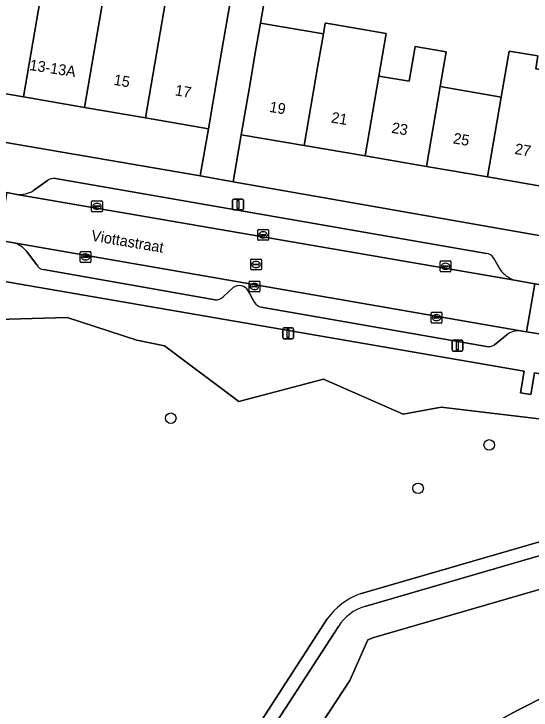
# Model space of a CAD drawing. Extents: x 159817 to 160765, y 380688 to 381638.
# Drawn here: x 160248.8 to 160296.7, y 380900.2 to 380964.7 of the extents above; entities that cross this region are included whole.
import ezdxf

# ---------------------------------------------------------------- set-up
doc = ezdxf.new("R2010")
doc.units = 0
for name, color, linetype in [('IMGEO_Boom', 7, 'Continuous'), ('IMGEO_Erf', 7, 'Continuous'), ('IMGEO_Groenvoorziening', 7, 'Continuous'), ('IMGEO_Kolk', 7, 'Continuous'), ('IMGEO_Lichtmast', 7, 'Continuous'), ('IMGEO_Openbare_ruimte_label', 7, 'Continuous'), ('IMGEO_Pand', 7, 'Continuous'), ('IMGEO_Pand_nummerreeks', 7, 'Continuous'), ('IMGEO_Parkeervlak_open', 7, 'Continuous'), ('IMGEO_Rijbaan_lokaal_open', 7, 'Continuous'), ('IMGEO_Rioolput', 7, 'Continuous'), ('IMGEO_Verkeersbordpaal', 7, 'Continuous'), ('IMGEO_Voetpad_halfverhard', 7, 'Continuous'), ('IMGEO_Voetpad_open', 7, 'Continuous')]:
    doc.layers.add(name, color=color, linetype=linetype)

msp = doc.modelspace()

# ---------------------------------------------------------------- linework, layer by layer
at = {"layer": 'IMGEO_Boom'}
for centre in [(160263.336, 380927.216), (160292.841, 380924.742), (160286.255, 380920.727)]:
    msp.add_circle(centre, 0.489, dxfattribs=at)
at = {"layer": 'IMGEO_Erf'}
msp.add_lwpolyline([(160273.304, 380973.519), (160271.64, 380963.8), (160277.473, 380962.801), (160277.646, 380963.812), (160277.741, 380963.796), (160278.304, 380963.7), (160283.305, 380962.843), (160282.629, 380958.896), (160285.42, 380958.418), (160285.97, 380961.633), (160288.841, 380961.141), (160288.291, 380957.926), (160293.952, 380956.956), (160294.682, 380961.218), (160297.347, 380960.761), (160297.145, 380959.577), (160300.138, 380959.065), (160305.799, 380958.095), (160305.272, 380955.017), (160310.933, 380954.047), (160316.768, 380953.047), (160319.885, 380971.248)], dxfattribs=at)
for points in [[(160249.704, 380956.962), (160244.056, 380957.929), (160238.407, 380958.897), (160232.758, 380959.865), (160227.109, 380960.833), (160221.461, 380961.801), (160215.639, 380962.798), (160214.889, 380958.416), (160266.054, 380949.656), (160266.823, 380954.029), (160261.002, 380955.026), (160255.353, 380955.994)], [(160292.685, 380949.563), (160287.025, 380950.533), (160281.363, 380951.503), (160275.703, 380952.473), (160269.871, 380953.472), (160269.106, 380949.12), (160314.702, 380941.107), (160315.501, 380945.654), (160309.666, 380946.654), (160304.006, 380947.624), (160298.345, 380948.593)]]:
    msp.add_lwpolyline(points, close=True, dxfattribs=at)
at = {"layer": 'IMGEO_Groenvoorziening'}
for points in [[(160245.08, 380936.281), (160253.725, 380936.55), (160260.195, 380934.445), (160262.757, 380933.92), (160269.636, 380928.766), (160277.485, 380930.839), (160284.875, 380927.602), (160288.396, 380928.25), (160309.637, 380925.697), (160333.476, 380922.832), (160335.923, 380926.722), (160321.072, 380928.98), (160318.367, 380927.753), (160297.05, 380931.405), (160296.704, 380929.402), (160295.728, 380929.57), (160296.074, 380931.574), (160245.764, 380940.242)], [(160254.114, 380883.8), (160256.19, 380877.539), (160264.987, 380881.037), (160273.315, 380885.537), (160281.886, 380891.754), (160288.407, 380896.283), (160295.354, 380900.128), (160303.869, 380904.414), (160312.587, 380908.268), (160316.68, 380909.885), (160320.827, 380911.357), (160319.451, 380915.459), (160315.172, 380916.486), (160282.162, 380906.903), (160281.595, 380906.695), (160279.939, 380902.937), (160276.108, 380897.088), (160268.944, 380888.658)]]:
    msp.add_lwpolyline(points, close=True, dxfattribs=at)
for points in [[(160311.997, 380919.961), (160309.637, 380925.697), (160288.396, 380928.25), (160284.875, 380927.602), (160277.485, 380930.839), (160269.636, 380928.766), (160262.757, 380933.92), (160260.195, 380934.445), (160253.725, 380936.55), (160245.08, 380936.281)], [(160280.872, 380910.941), (160311.997, 380919.961)], [(160314.026, 380919.277), (160281.326, 380909.784)], [(160267.339, 380891.29), (160264.778, 380890.45), (160253.17, 380886.647), (160253.758, 380884.876), (160254.114, 380883.8), (160268.944, 380888.658), (160276.108, 380897.088), (160279.939, 380902.937), (160281.595, 380906.695), (160282.162, 380906.903), (160315.172, 380916.486), (160319.451, 380915.459), (160320.827, 380911.357), (160316.68, 380909.885), (160312.587, 380908.268), (160303.869, 380904.414), (160295.354, 380900.128), (160288.407, 380896.283), (160281.886, 380891.754), (160273.315, 380885.537), (160264.987, 380881.037), (160256.19, 380877.539), (160257.134, 380874.691)], [(160268.593, 380894.352), (160277.831, 380908.63)], [(160278.863, 380907.935), (160269.749, 380893.848)]]:
    msp.add_lwpolyline(points, dxfattribs=at)
for centre, radius, start, end in [((160283.081, 380904.879), 6.452, 110.0164, 144.44945), ((160282.567, 380905.566), 4.397, 106.393, 147.39889)]:
    msp.add_arc(centre, radius, start, end, dxfattribs=at)
at = {"layer": 'IMGEO_Kolk'}
for p, q in [((160255.996, 380946.414), (160255.996, 380947.266)), ((160256.071, 380947.34), (160256.923, 380947.34)), ((160256.997, 380947.266), (160256.997, 380946.414)), ((160256.255, 380946.834), (160256.255, 380946.846)), ((160256.693, 380946.797), (160256.295, 380946.797)), ((160256.298, 380946.883), (160256.696, 380946.883)), ((160256.507, 380946.56), (160256.482, 380946.56)), ((160256.484, 380947.12), (160256.509, 380947.12)), ((160256.739, 380946.846), (160256.739, 380946.834)), ((160256.923, 380946.34), (160256.071, 380946.34)), ((160271.393, 380943.765), (160271.393, 380944.617)), ((160271.468, 380944.691), (160272.32, 380944.691)), ((160272.394, 380944.617), (160272.394, 380943.765)), ((160271.652, 380944.185), (160271.652, 380944.197)), ((160272.09, 380944.148), (160271.692, 380944.148)), ((160271.695, 380944.234), (160272.093, 380944.234)), ((160271.881, 380944.471), (160271.906, 380944.471)), ((160272.136, 380944.197), (160272.136, 380944.185)), ((160272.32, 380943.691), (160271.468, 380943.691)), ((160271.904, 380943.911), (160271.879, 380943.911)), ((160255.018, 380942.65), (160255.87, 380942.65)), ((160254.943, 380941.724), (160254.943, 380942.576)), ((160255.202, 380942.144), (160255.202, 380942.156)), ((160255.64, 380942.107), (160255.242, 380942.107)), ((160255.245, 380942.193), (160255.643, 380942.193)), ((160255.431, 380942.43), (160255.456, 380942.43)), ((160255.686, 380942.156), (160255.686, 380942.144)), ((160255.944, 380942.576), (160255.944, 380941.724)), ((160255.87, 380941.65), (160255.018, 380941.65)), ((160255.454, 380941.87), (160255.429, 380941.87)), ((160288.292, 380940.858), (160288.292, 380941.71)), ((160288.367, 380941.784), (160289.219, 380941.784)), ((160288.78, 380941.564), (160288.805, 380941.564)), ((160289.293, 380941.71), (160289.293, 380940.858)), ((160289.219, 380940.784), (160288.367, 380940.784)), ((160288.551, 380941.278), (160288.551, 380941.29)), ((160288.989, 380941.241), (160288.591, 380941.241)), ((160288.594, 380941.327), (160288.992, 380941.327)), ((160288.803, 380941.004), (160288.778, 380941.004)), ((160289.035, 380941.29), (160289.035, 380941.278)), ((160270.591, 380938.985), (160270.591, 380939.837)), ((160270.666, 380939.911), (160271.518, 380939.911)), ((160270.893, 380939.454), (160271.291, 380939.454)), ((160271.079, 380939.691), (160271.104, 380939.691)), ((160271.592, 380939.837), (160271.592, 380938.985)), ((160271.518, 380938.911), (160270.666, 380938.911)), ((160270.85, 380939.405), (160270.85, 380939.417)), ((160271.288, 380939.368), (160270.89, 380939.368)), ((160271.102, 380939.131), (160271.077, 380939.131)), ((160271.334, 380939.417), (160271.334, 380939.405)), ((160287.46, 380936.105), (160287.46, 380936.957)), ((160287.535, 380937.031), (160288.387, 380937.031)), ((160288.461, 380936.957), (160288.461, 380936.105)), ((160287.719, 380936.525), (160287.719, 380936.537)), ((160288.157, 380936.488), (160287.759, 380936.488)), ((160287.762, 380936.574), (160288.16, 380936.574)), ((160287.971, 380936.251), (160287.946, 380936.251)), ((160287.948, 380936.811), (160287.973, 380936.811)), ((160288.203, 380936.537), (160288.203, 380936.525)), ((160288.387, 380936.031), (160287.535, 380936.031))]:
    msp.add_line(p, q, dxfattribs=at)
for points in [[(160255.996, 380946.414), (160255.996, 380947.266)], [(160256.071, 380947.34), (160256.923, 380947.34)], [(160256.997, 380947.266), (160256.997, 380946.414)], [(160256.923, 380946.34), (160256.071, 380946.34)], [(160271.393, 380943.765), (160271.393, 380944.617)], [(160271.468, 380944.691), (160272.32, 380944.691)], [(160272.394, 380944.617), (160272.394, 380943.765)], [(160272.32, 380943.691), (160271.468, 380943.691)], [(160255.018, 380942.65), (160255.87, 380942.65)], [(160254.943, 380941.724), (160254.943, 380942.576)], [(160255.944, 380942.576), (160255.944, 380941.724)], [(160255.87, 380941.65), (160255.018, 380941.65)], [(160288.292, 380940.858), (160288.292, 380941.71)], [(160288.367, 380941.784), (160289.219, 380941.784)], [(160289.293, 380941.71), (160289.293, 380940.858)], [(160289.219, 380940.784), (160288.367, 380940.784)], [(160270.591, 380938.985), (160270.591, 380939.837)], [(160270.666, 380939.911), (160271.518, 380939.911)], [(160271.592, 380939.837), (160271.592, 380938.985)], [(160271.518, 380938.911), (160270.666, 380938.911)], [(160287.46, 380936.105), (160287.46, 380936.957)], [(160287.535, 380937.031), (160288.387, 380937.031)], [(160288.461, 380936.957), (160288.461, 380936.105)], [(160288.387, 380936.031), (160287.535, 380936.031)]]:
    msp.add_lwpolyline(points, dxfattribs=at)
for centre, radius, start, end in [((160256.073, 380947.264), 0.0765, 91.55205, 178.44795), ((160256.073, 380947.264), 0.0765, 91.55205, 178.44795), ((160256.921, 380947.264), 0.0765, 1.55205, 88.44795), ((160256.921, 380947.264), 0.0765, 1.55205, 88.44795), ((160256.295, 380946.843), 0.0403, 85.87752, 175.75265), ((160256.292, 380946.833), 0.0366, 178.93798, 274.71019), ((160256.696, 380946.84), 0.043, 264.86636, 352.45326), ((160256.7, 380946.845), 0.0386, 1.73085, 96.63898), ((160256.073, 380946.416), 0.0765, 181.55205, 268.44795), ((160256.073, 380946.416), 0.0765, 181.55205, 268.44795), ((160256.921, 380946.416), 0.0765, 271.55205, 358.44795), ((160256.921, 380946.416), 0.0765, 271.55205, 358.44795), ((160271.47, 380944.615), 0.0765, 91.55205, 178.44795), ((160271.47, 380944.615), 0.0765, 91.55205, 178.44795), ((160272.318, 380944.615), 0.0765, 1.55205, 88.44795), ((160272.318, 380944.615), 0.0765, 1.55205, 88.44795), ((160271.692, 380944.194), 0.0403, 85.87752, 175.75265), ((160271.689, 380944.184), 0.0366, 178.93798, 274.71019), ((160272.093, 380944.191), 0.043, 264.86636, 352.45326), ((160272.097, 380944.196), 0.0386, 1.73085, 96.63898), ((160271.47, 380943.767), 0.0765, 181.55205, 268.44795), ((160271.47, 380943.767), 0.0765, 181.55205, 268.44795), ((160272.318, 380943.767), 0.0765, 271.55205, 358.44795), ((160272.318, 380943.767), 0.0765, 271.55205, 358.44795), ((160255.02, 380942.574), 0.0765, 91.55205, 178.44795), ((160255.02, 380942.574), 0.0765, 91.55205, 178.44795), ((160255.868, 380942.574), 0.0765, 1.55205, 88.44795), ((160255.868, 380942.574), 0.0765, 1.55205, 88.44795), ((160255.242, 380942.153), 0.0403, 85.87752, 175.75265), ((160255.239, 380942.143), 0.0366, 178.93798, 274.71019), ((160255.643, 380942.15), 0.043, 264.86636, 352.45326), ((160255.647, 380942.155), 0.0386, 1.73085, 96.63898), ((160255.02, 380941.726), 0.0765, 181.55205, 268.44795), ((160255.02, 380941.726), 0.0765, 181.55205, 268.44795), ((160255.868, 380941.726), 0.0765, 271.55205, 358.44795), ((160255.868, 380941.726), 0.0765, 271.55205, 358.44795), ((160288.369, 380941.708), 0.0765, 91.55205, 178.44795), ((160288.369, 380941.708), 0.0765, 91.55205, 178.44795), ((160289.217, 380941.708), 0.0765, 1.55205, 88.44795), ((160289.217, 380941.708), 0.0765, 1.55205, 88.44795), ((160288.369, 380940.86), 0.0765, 181.55205, 268.44795), ((160288.369, 380940.86), 0.0765, 181.55205, 268.44795), ((160288.591, 380941.287), 0.0403, 85.87752, 175.75265), ((160288.588, 380941.277), 0.0366, 178.93798, 274.71019), ((160288.992, 380941.284), 0.043, 264.86636, 352.45326), ((160288.996, 380941.289), 0.0386, 1.73085, 96.63898), ((160289.217, 380940.86), 0.0765, 271.55205, 358.44795), ((160289.217, 380940.86), 0.0765, 271.55205, 358.44795), ((160270.668, 380939.835), 0.0765, 91.55205, 178.44795), ((160270.668, 380939.835), 0.0765, 91.55205, 178.44795), ((160270.89, 380939.414), 0.0403, 85.87752, 175.75265), ((160271.295, 380939.416), 0.0386, 1.73085, 96.63898), ((160271.516, 380939.835), 0.0765, 1.55205, 88.44795), ((160271.516, 380939.835), 0.0765, 1.55205, 88.44795), ((160270.668, 380938.987), 0.0765, 181.55205, 268.44795), ((160270.668, 380938.987), 0.0765, 181.55205, 268.44795), ((160270.887, 380939.404), 0.0366, 178.93798, 274.71019), ((160271.291, 380939.411), 0.043, 264.86636, 352.45326), ((160271.516, 380938.987), 0.0765, 271.55205, 358.44795), ((160271.516, 380938.987), 0.0765, 271.55205, 358.44795), ((160287.537, 380936.955), 0.0765, 91.55205, 178.44795), ((160287.537, 380936.955), 0.0765, 91.55205, 178.44795), ((160288.385, 380936.955), 0.0765, 1.55205, 88.44795), ((160288.385, 380936.955), 0.0765, 1.55205, 88.44795), ((160287.759, 380936.534), 0.0403, 85.87752, 175.75265), ((160287.756, 380936.524), 0.0366, 178.93798, 274.71019), ((160288.16, 380936.531), 0.043, 264.86636, 352.45326), ((160288.164, 380936.536), 0.0386, 1.73085, 96.63898), ((160287.537, 380936.107), 0.0765, 181.55205, 268.44795), ((160287.537, 380936.107), 0.0765, 181.55205, 268.44795), ((160288.385, 380936.107), 0.0765, 271.55205, 358.44795), ((160288.385, 380936.107), 0.0765, 271.55205, 358.44795)]:
    msp.add_arc(centre, radius, start, end, dxfattribs=at)
for centre, major_axis, ratio, start_param, end_param in [((160256.483, 380946.84), (-0.387, 0.002), 0.722429, 4.712389, 7.853982), ((160256.508, 380946.84), (-0.39, 0.002), 0.717154, 1.570796, 4.712389), ((160271.88, 380944.191), (-0.387, 0.002), 0.722429, 4.712389, 7.853982), ((160271.905, 380944.191), (-0.39, 0.002), 0.717154, 1.570796, 4.712389), ((160255.43, 380942.15), (-0.387, 0.002), 0.722429, 4.712389, 7.853982), ((160255.455, 380942.15), (-0.39, 0.002), 0.717154, 1.570796, 4.712389), ((160288.779, 380941.284), (-0.387, 0.002), 0.722429, 4.712389, 7.853982), ((160288.804, 380941.284), (-0.39, 0.002), 0.717154, 1.570796, 4.712389), ((160271.078, 380939.411), (-0.387, 0.002), 0.722429, 4.712389, 7.853982), ((160271.103, 380939.411), (-0.39, 0.002), 0.717154, 1.570796, 4.712389), ((160287.947, 380936.531), (-0.387, 0.002), 0.722429, 4.712389, 7.853982), ((160287.972, 380936.531), (-0.39, 0.002), 0.717154, 1.570796, 4.712389)]:
    msp.add_ellipse(centre, major_axis=major_axis, ratio=ratio, start_param=start_param, end_param=end_param, dxfattribs=at)
at = {"layer": 'IMGEO_Lichtmast'}
for p, q in [((160269.07, 380946.603), (160269.07, 380947.403)), ((160269.07, 380947.403), (160269.07, 380946.603)), ((160269.17, 380947.503), (160269.96, 380947.503)), ((160269.96, 380947.503), (160269.17, 380947.503)), ((160270.06, 380947.403), (160270.06, 380946.603)), ((160270.06, 380946.603), (160270.06, 380947.403)), ((160269.96, 380946.503), (160269.17, 380946.503)), ((160269.17, 380946.503), (160269.96, 380946.503)), ((160289.403, 380933.537), (160289.403, 380934.337)), ((160289.403, 380934.337), (160289.403, 380933.537)), ((160289.503, 380934.437), (160290.293, 380934.437)), ((160290.293, 380934.437), (160289.503, 380934.437)), ((160290.393, 380934.337), (160290.393, 380933.537)), ((160290.393, 380933.537), (160290.393, 380934.337)), ((160290.293, 380933.437), (160289.503, 380933.437)), ((160289.503, 380933.437), (160290.293, 380933.437))]:
    msp.add_line(p, q, dxfattribs=at)
for points in [[(160269.49, 380947.378), (160269.64, 380947.378), (160269.64, 380946.628), (160269.49, 380946.628), (160269.49, 380947.378)], [(160289.823, 380934.312), (160289.973, 380934.312), (160289.973, 380933.562), (160289.823, 380933.562), (160289.823, 380934.312)]]:
    msp.add_lwpolyline(points, dxfattribs=at)
for centre, start, end in [((160269.17, 380947.403), 90, 180), ((160269.17, 380947.403), 90, 180), ((160269.96, 380947.403), 0, 90), ((160269.96, 380947.403), 360, 90), ((160269.17, 380946.603), 180, 270), ((160269.17, 380946.603), 180, 270), ((160269.96, 380946.603), 270, 0), ((160269.96, 380946.603), 270, 0), ((160289.503, 380934.337), 90, 180), ((160289.503, 380934.337), 90, 180), ((160290.293, 380934.337), 0, 90), ((160290.293, 380934.337), 360, 90), ((160289.503, 380933.537), 180, 270), ((160289.503, 380933.537), 180, 270), ((160290.293, 380933.537), 270, 0), ((160290.293, 380933.537), 270, 0)]:
    msp.add_arc(centre, 0.1, start, end, dxfattribs=at)
at = {"layer": 'IMGEO_Pand'}
for points in [[(160251.587, 380967.953), (160251.683, 380968.51), (160246.035, 380969.477), (160244.056, 380957.929), (160249.704, 380956.962)], [(160251.587, 380967.953), (160249.704, 380956.962), (160255.353, 380955.994), (160257.236, 380966.985)], [(160261.002, 380955.026), (160262.885, 380966.018), (160257.236, 380966.985), (160255.353, 380955.994)], [(160261.002, 380955.026), (160266.823, 380954.029), (160267.667, 380958.958), (160268.1, 380961.485), (160268.856, 380965.896), (160263.035, 380966.893), (160262.885, 380966.018)], [(160276.97, 380959.866), (160277.473, 380962.801), (160271.64, 380963.8), (160271.137, 380960.865), (160270.715, 380958.401), (160269.871, 380953.472), (160275.703, 380952.473)], [(160282.629, 380958.896), (160283.305, 380962.843), (160278.304, 380963.7), (160277.741, 380963.796), (160277.646, 380963.812), (160277.473, 380962.801), (160276.97, 380959.866), (160275.703, 380952.473), (160281.363, 380951.503)], [(160288.291, 380957.926), (160288.841, 380961.141), (160285.97, 380961.633), (160285.42, 380958.418), (160282.629, 380958.896), (160281.363, 380951.503), (160287.025, 380950.533)], [(160299.611, 380955.987), (160300.138, 380959.065), (160297.145, 380959.577), (160297.347, 380960.761), (160294.682, 380961.218), (160293.952, 380956.956), (160292.685, 380949.563), (160298.345, 380948.593)], [(160287.025, 380950.533), (160292.685, 380949.563), (160293.952, 380956.956), (160288.291, 380957.926)]]:
    msp.add_lwpolyline(points, close=True, dxfattribs=at)
at = {"layer": 'IMGEO_Parkeervlak_open'}
for points in [[(160251.903, 380949.223), (160250.618, 380948.29)], [(160292.599, 380942.481), (160252.654, 380949.412)], [(160249.08, 380947.944), (160295.192, 380940.007)], [(160295.746, 380935.31), (160248.807, 380943.455)], [(160249.982, 380942.691), (160250.916, 380941.426)], [(160293.86, 380940.98), (160293.223, 380942.06)], [(160251.552, 380940.973), (160267.465, 380938.184)], [(160268.19, 380938.469), (160269.122, 380939.306)], [(160270.504, 380939.026), (160271.086, 380937.932)], [(160271.717, 380937.501), (160292.574, 380933.858)], [(160293.332, 380934.018), (160294.46, 380934.942)]]:
    msp.add_lwpolyline(points, dxfattribs=at)
for centre, radius, start, end in [((160252.545, 380948.258), 1.159, 84.61391, 123.63802), ((160249.304, 380950.541), 2.607, 265.07839, 300.27883), ((160248.034, 380940.981), 2.592, 41.28217, 72.65296), ((160292.462, 380941.605), 0.886, 30.85952, 81.12702), ((160251.631, 380941.756), 0.787, 204.80684, 264.27134), ((160295.926, 380942.41), 2.513, 214.6912, 253.014), ((160269.687, 380938.545), 0.948, 30.50944, 126.58382), ((160267.522, 380939.103), 0.921, 266.43393, 316.48599), ((160271.953, 380938.524), 1.05, 214.32839, 257.00211), ((160295.579, 380933.462), 1.856, 84.84192, 127.09595), ((160292.747, 380934.914), 1.07, 260.6973, 303.14096)]:
    msp.add_arc(centre, radius, start, end, dxfattribs=at)
at = {"layer": 'IMGEO_Rijbaan_lokaal_open'}
for points in [[(160248.807, 380943.455), (160295.746, 380935.31), (160296.286, 380935.225), (160297.068, 380939.674), (160295.192, 380940.007), (160249.08, 380947.944), (160248.159, 380948.112), (160247.37, 380943.701)], [(160297.068, 380939.674), (160296.286, 380935.225), (160298.602, 380934.841), (160299.362, 380939.293)]]:
    msp.add_lwpolyline(points, close=True, dxfattribs=at)
at = {"layer": 'IMGEO_Rioolput'}
for p, q in [((160270.742, 380941.026), (160270.742, 380941.878)), ((160270.817, 380941.952), (160271.669, 380941.952)), ((160271.001, 380941.446), (160271.001, 380941.458)), ((160271.439, 380941.409), (160271.041, 380941.409)), ((160271.044, 380941.495), (160271.442, 380941.495)), ((160271.23, 380941.732), (160271.255, 380941.732)), ((160271.485, 380941.458), (160271.485, 380941.446)), ((160271.743, 380941.878), (160271.743, 380941.026)), ((160271.669, 380940.952), (160270.817, 380940.952)), ((160271.253, 380941.172), (160271.228, 380941.172))]:
    msp.add_line(p, q, dxfattribs=at)
for points in [[(160270.742, 380941.026), (160270.742, 380941.878)], [(160270.817, 380941.952), (160271.669, 380941.952)], [(160271.743, 380941.878), (160271.743, 380941.026)], [(160271.669, 380940.952), (160270.817, 380940.952)]]:
    msp.add_lwpolyline(points, dxfattribs=at)
for centre, radius, start, end in [((160270.819, 380941.876), 0.0765, 91.55205, 178.44795), ((160270.819, 380941.876), 0.0765, 91.55205, 178.44795), ((160271.041, 380941.455), 0.0403, 85.87752, 175.75265), ((160271.038, 380941.445), 0.0366, 178.93798, 274.71019), ((160271.442, 380941.452), 0.043, 264.86636, 352.45326), ((160271.446, 380941.457), 0.0386, 1.73085, 96.63898), ((160271.667, 380941.876), 0.0765, 1.55205, 88.44795), ((160271.667, 380941.876), 0.0765, 1.55205, 88.44795), ((160270.819, 380941.028), 0.0765, 181.55205, 268.44795), ((160270.819, 380941.028), 0.0765, 181.55205, 268.44795), ((160271.667, 380941.028), 0.0765, 271.55205, 358.44795), ((160271.667, 380941.028), 0.0765, 271.55205, 358.44795)]:
    msp.add_arc(centre, radius, start, end, dxfattribs=at)
for centre, major_axis, ratio, start_param, end_param in [((160271.229, 380941.452), (-0.387, 0.002), 0.722429, 4.712389, 7.853982), ((160271.254, 380941.452), (-0.39, 0.002), 0.717154, 1.570796, 4.712389)]:
    msp.add_ellipse(centre, major_axis=major_axis, ratio=ratio, start_param=start_param, end_param=end_param, dxfattribs=at)
at = {"layer": 'IMGEO_Verkeersbordpaal'}
for p, q in [((160273.806, 380935.576), (160274.596, 380935.576)), ((160274.596, 380935.576), (160273.806, 380935.576)), ((160273.706, 380934.676), (160273.706, 380935.476)), ((160273.706, 380935.476), (160273.706, 380934.676)), ((160274.696, 380935.476), (160274.696, 380934.676)), ((160274.696, 380934.676), (160274.696, 380935.476)), ((160274.596, 380934.576), (160273.806, 380934.576)), ((160273.806, 380934.576), (160274.596, 380934.576))]:
    msp.add_line(p, q, dxfattribs=at)
msp.add_lwpolyline([(160274.126, 380935.451), (160274.276, 380935.451), (160274.276, 380934.701), (160274.126, 380934.701), (160274.126, 380935.451)], dxfattribs=at)
for centre, start, end in [((160273.806, 380935.476), 90, 180), ((160273.806, 380935.476), 90, 180), ((160274.596, 380935.476), 0, 90), ((160274.596, 380935.476), 360, 90), ((160273.806, 380934.676), 180, 270), ((160273.806, 380934.676), 180, 270), ((160274.596, 380934.676), 270, 0), ((160274.596, 380934.676), 270, 0)]:
    msp.add_arc(centre, 0.1, start, end, dxfattribs=at)
at = {"layer": 'IMGEO_Voetpad_halfverhard'}
for points in [[(160313.994, 380920.54), (160311.997, 380919.961), (160280.872, 380910.941)], [(160281.326, 380909.784), (160314.026, 380919.277)], [(160277.831, 380908.63), (160268.593, 380894.352)], [(160269.749, 380893.848), (160278.863, 380907.935)]]:
    msp.add_lwpolyline(points, dxfattribs=at)
for centre, radius, start, end in [((160283.081, 380904.879), 6.452, 110.0164, 144.44945), ((160282.567, 380905.566), 4.397, 106.393, 147.39889)]:
    msp.add_arc(centre, radius, start, end, dxfattribs=at)
at = {"layer": 'IMGEO_Voetpad_open'}
for points in [[(160268.856, 380965.896), (160268.1, 380961.485), (160267.667, 380958.958), (160266.823, 380954.029), (160266.054, 380949.656), (160266.258, 380949.621), (160269.106, 380949.12), (160269.871, 380953.472), (160270.715, 380958.401), (160271.137, 380960.865), (160271.64, 380963.8), (160273.304, 380973.519)], [(160342.333, 380931.942), (160342.719, 380931.886), (160346.432, 380931.233), (160346.301, 380935.713), (160316.159, 380940.855), (160315.399, 380940.985), (160314.702, 380941.107), (160269.106, 380949.12), (160266.258, 380949.621), (160266.054, 380949.656), (160214.889, 380958.416), (160213.36, 380958.655), (160213.448, 380959.074), (160205.432, 380960.453), (160198.405, 380961.66)], [(160189.563, 380951.484), (160189.482, 380947.418), (160202.992, 380945.042), (160204.373, 380944.801), (160216.007, 380942.771), (160216.46, 380945.315), (160244.877, 380940.395), (160244.193, 380936.434), (160245.08, 380936.281), (160245.764, 380940.242), (160296.074, 380931.574), (160295.728, 380929.57), (160296.704, 380929.402), (160297.05, 380931.405), (160318.367, 380927.753), (160321.072, 380928.98), (160335.923, 380926.722), (160337.25, 380926.52), (160340.231, 380926.067)], [(160250.618, 380948.29), (160251.903, 380949.223)], [(160252.654, 380949.412), (160292.599, 380942.481)], [(160245.766, 380948.547), (160245.947, 380948.514), (160248.159, 380948.112), (160249.08, 380947.944)], [(160248.807, 380943.455), (160247.37, 380943.701), (160245.159, 380944.079), (160243.486, 380944.365)], [(160250.916, 380941.426), (160249.982, 380942.691)], [(160293.223, 380942.06), (160293.86, 380940.98)], [(160267.465, 380938.184), (160251.552, 380940.973)], [(160295.192, 380940.007), (160297.068, 380939.674), (160299.362, 380939.293), (160303.111, 380938.671)], [(160269.122, 380939.306), (160268.19, 380938.469)], [(160271.086, 380937.932), (160270.504, 380939.026)], [(160292.574, 380933.858), (160271.717, 380937.501)], [(160294.46, 380934.942), (160293.332, 380934.018)], [(160299.311, 380934.724), (160298.602, 380934.841), (160296.286, 380935.225), (160295.746, 380935.31)]]:
    msp.add_lwpolyline(points, dxfattribs=at)
for centre, radius, start, end in [((160252.545, 380948.258), 1.159, 84.61391, 123.63802), ((160249.304, 380950.541), 2.607, 265.07839, 300.27883), ((160248.034, 380940.981), 2.592, 41.28217, 72.65296), ((160292.462, 380941.605), 0.886, 30.85952, 81.12702), ((160251.631, 380941.756), 0.787, 204.80684, 264.27134), ((160295.926, 380942.41), 2.513, 214.6912, 253.014), ((160269.687, 380938.545), 0.948, 30.50944, 126.58382), ((160267.522, 380939.103), 0.921, 266.43393, 316.48599), ((160271.953, 380938.524), 1.05, 214.32839, 257.00211), ((160295.579, 380933.462), 1.856, 84.84192, 127.09595), ((160292.747, 380934.914), 1.07, 260.6973, 303.14096)]:
    msp.add_arc(centre, radius, start, end, dxfattribs=at)

# ---------------------------------------------------------------- texts
at = {"layer": 'IMGEO_Openbare_ruimte_label'}
msp.add_text('Viottastraat', height=1, rotation=350.27403, dxfattribs=at).set_placement((160255.913, 380943.672))
at = {"layer": 'IMGEO_Pand_nummerreeks'}
for s, rotation, p in [('13-13A', 351.202, (160250.198, 380959.462)), ('15', 350.27829, (160257.994, 380958.099)), ('17', 350.27829, (160263.681, 380957.125)), ('19', 350.27691, (160272.424, 380955.592)), ('21', 350.27691, (160278.148, 380954.61)), ('23', 350.27691, (160283.741, 380953.652)), ('25', 350.27765, (160289.446, 380952.675)), ('27', 350.27691, (160295.149, 380951.698))]:
    msp.add_text(s, height=1, rotation=rotation, dxfattribs=at).set_placement(p)

doc.saveas('drawing.dxf')
